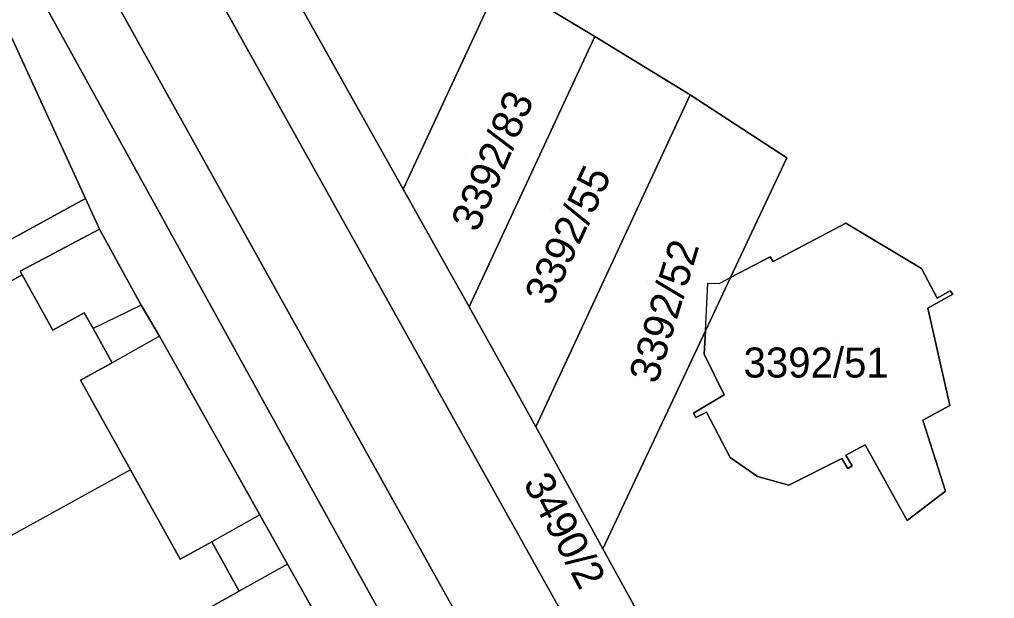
# Model space of a CAD drawing. Extents: x -262715 to -259381, y -1237238 to -1231182.
# Drawn here: x -261345.1 to -261280.2, y -1235521.3 to -1235482.8 of the extents above; entities that cross this region are included whole.
import ezdxf

# ---------------------------------------------------------------- set-up
doc = ezdxf.new("R2010")
doc.units = 0
for name, color, linetype in [('body_kn', 7, 'Continuous'), ('kladpar_druhypozemkov', 7, 'Continuous'), ('kladpar_hranice', 7, 'Continuous'), ('kladpar_parcelnecisla', 7, 'Continuous'), ('kladpar_plochy', 7, 'Continuous'), ('zappar_hrandruhpozemk', 7, 'Continuous')]:
    doc.layers.add(name, color=color, linetype=linetype)

msp = doc.modelspace()

# ---------------------------------------------------------------- linework, layer by layer
at = {"layer": 'body_kn'}
for p, q in [((-261306.8, -1235483.93), (-261306.8, -1235483.93)), ((-261306.8, -1235483.93), (-261306.8, -1235483.93)), ((-261300.47, -1235487.82), (-261300.47, -1235487.82)), ((-261300.47, -1235487.82), (-261300.47, -1235487.82)), ((-261294.03, -1235492.01), (-261294.03, -1235492.01)), ((-261319.57, -1235494.1), (-261319.57, -1235494.1)), ((-261319.57, -1235494.1), (-261319.57, -1235494.1)), ((-261340.71, -1235494.71), (-261340.71, -1235494.71)), ((-261339.78, -1235496.75), (-261339.78, -1235496.75)), ((-261339.78, -1235496.75), (-261339.78, -1235496.75)), ((-261290.1, -1235496.36), (-261290.1, -1235496.36)), ((-261290.1, -1235496.36), (-261290.1, -1235496.36)), ((-261295.13, -1235498.6), (-261295.13, -1235498.6)), ((-261294.94, -1235498.9), (-261294.94, -1235498.9)), ((-261345.08, -1235499.54), (-261345.08, -1235499.54)), ((-261285.05, -1235499.38), (-261285.05, -1235499.38)), ((-261344.94, -1235499.8), (-261344.94, -1235499.8)), ((-261344.94, -1235499.8), (-261344.94, -1235499.8)), ((-261297.78, -1235499.98), (-261297.78, -1235499.98)), ((-261297.78, -1235499.98), (-261297.78, -1235499.98)), ((-261299.28, -1235500.35), (-261299.28, -1235500.35)), ((-261298.53, -1235500.37), (-261298.53, -1235500.37)), ((-261283.14, -1235500.86), (-261283.14, -1235500.86)), ((-261284.01, -1235501.34), (-261284.01, -1235501.34)), ((-261282.97, -1235501.08), (-261282.97, -1235501.08)), ((-261337.01, -1235501.81), (-261337.01, -1235501.81)), ((-261337.01, -1235501.81), (-261337.01, -1235501.81)), ((-261315.18, -1235501.93), (-261315.18, -1235501.93)), ((-261315.18, -1235501.93), (-261315.18, -1235501.93)), ((-261284.64, -1235502.02), (-261284.64, -1235502.02)), ((-261340.8, -1235502.32), (-261340.8, -1235502.32)), ((-261340.22, -1235503.37), (-261340.22, -1235503.37)), ((-261342.89, -1235503.48), (-261342.89, -1235503.48)), ((-261335.8, -1235503.87), (-261335.8, -1235503.87)), ((-261335.8, -1235503.87), (-261335.8, -1235503.87)), ((-261299.45, -1235503.53), (-261299.45, -1235503.53)), ((-261299.45, -1235503.53), (-261299.45, -1235503.53)), ((-261299.53, -1235505.07), (-261299.53, -1235505.07)), ((-261338.95, -1235505.64), (-261338.95, -1235505.64)), ((-261341.05, -1235506.8), (-261341.05, -1235506.8)), ((-261311.77, -1235508.02), (-261311.77, -1235508.02)), ((-261298.19, -1235507.78), (-261298.19, -1235507.78)), ((-261283.18, -1235508.48), (-261283.18, -1235508.48)), ((-261300.24, -1235509), (-261300.24, -1235509)), ((-261300.09, -1235509.28), (-261300.09, -1235509.28)), ((-261299.37, -1235508.94), (-261299.37, -1235508.94)), ((-261310.73, -1235509.91), (-261310.73, -1235509.91)), ((-261310.73, -1235509.91), (-261310.73, -1235509.91)), ((-261284.97, -1235509.46), (-261284.97, -1235509.46)), ((-261288.81, -1235511.11), (-261288.81, -1235511.11)), ((-261290.09, -1235511.8), (-261290.09, -1235511.8)), ((-261321.66, -1235512.26), (-261321.66, -1235512.26)), ((-261297.8, -1235511.95), (-261297.8, -1235511.95)), ((-261290.36, -1235512.01), (-261290.36, -1235512.01)), ((-261289.67, -1235512.51), (-261289.67, -1235512.51)), ((-261337.73, -1235512.76), (-261337.73, -1235512.76)), ((-261337.73, -1235512.76), (-261337.73, -1235512.76)), ((-261289.97, -1235512.67), (-261289.97, -1235512.67)), ((-261295.97, -1235513.22), (-261295.97, -1235513.22)), ((-261293.9, -1235513.78), (-261293.9, -1235513.78)), ((-261325.69, -1235513.96), (-261325.69, -1235513.96)), ((-261283.45, -1235514.18), (-261283.45, -1235514.18)), ((-261329.12, -1235515.77), (-261329.12, -1235515.77)), ((-261329.12, -1235515.77), (-261329.12, -1235515.77)), ((-261286.02, -1235516.14), (-261286.02, -1235516.14)), ((-261332.32, -1235517.55), (-261332.32, -1235517.55)), ((-261306.27, -1235518.03), (-261306.27, -1235518.03)), ((-261306.27, -1235518.03), (-261306.27, -1235518.03)), ((-261334.42, -1235518.72), (-261334.42, -1235518.72)), ((-261327.27, -1235519.05), (-261327.27, -1235519.05)), ((-261327.27, -1235519.05), (-261327.27, -1235519.05)), ((-261330.49, -1235520.84), (-261330.49, -1235520.84))]:
    msp.add_line(p, q, dxfattribs=at)
at = {"layer": 'kladpar_druhypozemkov'}
for p, q in [((-261315.44, -1235491.91), (-261315.44, -1235491.91)), ((-261309.72, -1235495.37), (-261309.72, -1235495.37)), ((-261303.3, -1235500.19), (-261303.3, -1235500.19)), ((-261290.85, -1235504.13), (-261290.85, -1235504.13)), ((-261311.92, -1235513.32), (-261311.92, -1235513.32))]:
    msp.add_line(p, q, dxfattribs=at)
at = {"layer": 'kladpar_hranice'}
for p, q in [((-261300.47, -1235487.82), (-261310.73, -1235509.91)), ((-261315.18, -1235501.93), (-261319.57, -1235494.1)), ((-261299.45, -1235503.53), (-261297.78, -1235499.98)), ((-261306.27, -1235518.03), (-261299.45, -1235503.53)), ((-261306.27, -1235518.03), (-261310.73, -1235509.91))]:
    msp.add_line(p, q, dxfattribs=at)
for points in [[(-261348.7, -1235700.98), (-261254.86, -1235648.43), (-261254.29, -1235649.03), (-261252.24, -1235646.28), (-261250.84, -1235642.82), (-261251.55, -1235638.37), (-261278.31, -1235590.06), (-261297.76, -1235555.37), (-261300.62, -1235557.17), (-261303.29, -1235552.52), (-261300.28, -1235550.68), (-261302.53, -1235546.52), (-261305.55, -1235548.27), (-261308.61, -1235542.94), (-261305.57, -1235541.1), (-261321.66, -1235512.26), (-261351.08, -1235459.4), (-261354.39, -1235456.61), (-261358.31, -1235454.86), (-261362.69, -1235454.33), (-261368.97, -1235455.57), (-261351.54, -1235445.98)], [(-261358.31, -1235454.86), (-261354.39, -1235456.61), (-261351.08, -1235459.4), (-261321.66, -1235512.26), (-261305.57, -1235541.1), (-261308.61, -1235542.94), (-261305.55, -1235548.27), (-261302.53, -1235546.52), (-261300.28, -1235550.68), (-261303.29, -1235552.52), (-261300.62, -1235557.17), (-261297.76, -1235555.37), (-261278.31, -1235590.06), (-261251.55, -1235638.37), (-261250.84, -1235642.82), (-261252.24, -1235646.28), (-261282.88, -1235591.22), (-261325.69, -1235513.96), (-261358.31, -1235454.86)], [(-261358.31, -1235454.86), (-261325.69, -1235513.96), (-261282.88, -1235591.22), (-261252.24, -1235646.28), (-261254.29, -1235649.03), (-261254.86, -1235648.43), (-261348.7, -1235700.98)], [(-261358.05, -1235462.55), (-261351.02, -1235474.77), (-261349.71, -1235477.04), (-261346.15, -1235483.23), (-261345.55, -1235484.18), (-261340.71, -1235494.71), (-261363.67, -1235507.27), (-261365.35, -1235504.84), (-261366.14, -1235503.46), (-261370.62, -1235496.52), (-261366.09, -1235493.76)], [(-261319.57, -1235494.1), (-261328.7, -1235477.82), (-261285.56, -1235475.3)], [(-261328.7, -1235477.82), (-261319.57, -1235494.1), (-261315.18, -1235501.93), (-261311.77, -1235508.02), (-261310.73, -1235509.91), (-261306.27, -1235518.03), (-261299.14, -1235531), (-261302.29, -1235534.31), (-261333.04, -1235479.2), (-261328.7, -1235477.82)], [(-261333.04, -1235479.2), (-261302.29, -1235534.31), (-261299.79, -1235536.41), (-261296.24, -1235536.01), (-261293.09, -1235541.55), (-261295.24, -1235544.28), (-261294.94, -1235547.45), (-261261.95, -1235606.65), (-261259.21, -1235608.94), (-261255.82, -1235608.45), (-261252.75, -1235613.83), (-261254.78, -1235617), (-261254.29, -1235620.3), (-261242.62, -1235641.42), (-261240.57, -1235643.03), (-261236.6, -1235641.21), (-261234.24, -1235644.77), (-261240.08, -1235647.87), (-261244.44, -1235650.18), (-261254.11, -1235655.31), (-261271.74, -1235664.65), (-261270.81, -1235669.39), (-261320.5, -1235697.56), (-261344.58, -1235711.11)], [(-261319.57, -1235494.1), (-261313.08, -1235480.15), (-261306.8, -1235483.93), (-261315.18, -1235501.93)], [(-261306.8, -1235483.93), (-261313.08, -1235480.15), (-261319.57, -1235494.1)], [(-261315.18, -1235501.93), (-261306.8, -1235483.93), (-261300.47, -1235487.82)], [(-261297.78, -1235499.98), (-261294.03, -1235492.01), (-261300.47, -1235487.82), (-261306.8, -1235483.93)], [(-261286.4, -1235592.51), (-261292.99, -1235580.62), (-261294.48, -1235577.86), (-261298.97, -1235569.81), (-261300.76, -1235566.59), (-261307.53, -1235554.45), (-261309.17, -1235552.15), (-261313.44, -1235544.26), (-261314.56, -1235542.02), (-261321.73, -1235528.92), (-261323.55, -1235525.69), (-261327.27, -1235519.05), (-261329.12, -1235515.77), (-261335.8, -1235503.87), (-261337.01, -1235501.81), (-261339.78, -1235496.75), (-261340.71, -1235494.71), (-261345.55, -1235484.18)], [(-261310.73, -1235509.91), (-261300.47, -1235487.82), (-261294.03, -1235492.01), (-261297.78, -1235499.98), (-261299.45, -1235503.53), (-261306.27, -1235518.03)], [(-261363.67, -1235507.27), (-261340.71, -1235494.71), (-261339.78, -1235496.75), (-261345.08, -1235499.54), (-261344.94, -1235499.8), (-261355.99, -1235505.94)], [(-261332.59, -1235522.01), (-261330.49, -1235520.84), (-261332.32, -1235517.55), (-261334.42, -1235518.72), (-261337.73, -1235512.76), (-261341.05, -1235506.8), (-261338.95, -1235505.64), (-261340.22, -1235503.37), (-261340.8, -1235502.32), (-261342.89, -1235503.48), (-261344.94, -1235499.8), (-261345.08, -1235499.54), (-261339.78, -1235496.75)], [(-261339.78, -1235496.75), (-261337.01, -1235501.81), (-261335.8, -1235503.87), (-261329.12, -1235515.77), (-261327.27, -1235519.05), (-261323.55, -1235525.69), (-261321.73, -1235528.92), (-261314.56, -1235542.02), (-261313.44, -1235544.26), (-261309.17, -1235552.15), (-261307.53, -1235554.45), (-261300.76, -1235566.59), (-261298.97, -1235569.81), (-261294.48, -1235577.86), (-261292.99, -1235580.62), (-261286.4, -1235592.51)], [(-261290.1, -1235496.36), (-261285.05, -1235499.38), (-261284.01, -1235501.34), (-261283.14, -1235500.86), (-261282.97, -1235501.08), (-261284.64, -1235502.02), (-261283.18, -1235508.48), (-261284.97, -1235509.46), (-261283.45, -1235514.18), (-261286.02, -1235516.14), (-261288.81, -1235511.11), (-261290.09, -1235511.8), (-261289.67, -1235512.51), (-261289.97, -1235512.67), (-261290.36, -1235512.01), (-261293.9, -1235513.78), (-261295.97, -1235513.22), (-261297.8, -1235511.95), (-261299.37, -1235508.94), (-261300.09, -1235509.28), (-261300.24, -1235509), (-261298.19, -1235507.78), (-261299.53, -1235505.07), (-261299.45, -1235503.53)], [(-261299.45, -1235503.53), (-261299.53, -1235505.07), (-261298.19, -1235507.78), (-261300.24, -1235509), (-261300.09, -1235509.28), (-261299.37, -1235508.94), (-261297.8, -1235511.95), (-261295.97, -1235513.22), (-261293.9, -1235513.78), (-261290.36, -1235512.01), (-261289.97, -1235512.67), (-261289.67, -1235512.51), (-261290.09, -1235511.8), (-261288.81, -1235511.11), (-261286.02, -1235516.14), (-261283.45, -1235514.18), (-261284.97, -1235509.46), (-261283.18, -1235508.48), (-261284.64, -1235502.02), (-261282.97, -1235501.08), (-261283.14, -1235500.86), (-261284.01, -1235501.34), (-261285.05, -1235499.38), (-261290.1, -1235496.36), (-261294.94, -1235498.9), (-261295.13, -1235498.6), (-261297.78, -1235499.98)], [(-261297.78, -1235499.98), (-261295.13, -1235498.6), (-261294.94, -1235498.9), (-261290.1, -1235496.36)], [(-261355.99, -1235505.94), (-261344.94, -1235499.8)], [(-261344.94, -1235499.8), (-261342.89, -1235503.48), (-261340.8, -1235502.32), (-261340.22, -1235503.37), (-261338.95, -1235505.64), (-261341.05, -1235506.8), (-261337.73, -1235512.76), (-261334.42, -1235518.72), (-261332.32, -1235517.55), (-261330.49, -1235520.84), (-261332.59, -1235522.01)], [(-261310.73, -1235509.91), (-261311.77, -1235508.02), (-261315.18, -1235501.93)], [(-261284.04, -1235557.68), (-261290.26, -1235546.58), (-261293.09, -1235541.55), (-261296.24, -1235536.01), (-261299.14, -1235531), (-261306.27, -1235518.03)]]:
    msp.add_lwpolyline(points, dxfattribs=at)
at = {"layer": 'kladpar_plochy'}
for p, q in [((-261345.55, -1235484.18), (-261340.71, -1235494.71)), ((-261340.71, -1235494.71), (-261363.67, -1235507.27))]:
    msp.add_line(p, q, dxfattribs=at)
for points in [[(-261358.31, -1235454.86), (-261354.39, -1235456.61), (-261351.08, -1235459.4), (-261321.66, -1235512.26), (-261305.57, -1235541.1), (-261308.61, -1235542.94), (-261305.55, -1235548.27), (-261302.53, -1235546.52), (-261300.28, -1235550.68), (-261303.29, -1235552.52), (-261300.62, -1235557.17), (-261297.76, -1235555.37), (-261278.31, -1235590.06), (-261251.55, -1235638.37), (-261250.84, -1235642.82), (-261252.24, -1235646.28), (-261282.88, -1235591.22), (-261325.69, -1235513.96)], [(-261328.7, -1235477.82), (-261319.57, -1235494.1), (-261315.18, -1235501.93), (-261311.77, -1235508.02), (-261310.73, -1235509.91), (-261306.27, -1235518.03), (-261299.14, -1235531), (-261302.29, -1235534.31), (-261333.04, -1235479.2)], [(-261319.57, -1235494.1), (-261313.08, -1235480.15), (-261306.8, -1235483.93), (-261315.18, -1235501.93)], [(-261315.18, -1235501.93), (-261306.8, -1235483.93), (-261300.47, -1235487.82), (-261310.73, -1235509.91), (-261311.77, -1235508.02)], [(-261310.73, -1235509.91), (-261300.47, -1235487.82), (-261294.03, -1235492.01), (-261297.78, -1235499.98), (-261299.45, -1235503.53), (-261306.27, -1235518.03)], [(-261290.1, -1235496.36), (-261285.05, -1235499.38), (-261284.01, -1235501.34), (-261283.14, -1235500.86), (-261282.97, -1235501.08), (-261284.64, -1235502.02), (-261283.18, -1235508.48), (-261284.97, -1235509.46), (-261283.45, -1235514.18), (-261286.02, -1235516.14), (-261288.81, -1235511.11), (-261290.09, -1235511.8), (-261289.67, -1235512.51), (-261289.97, -1235512.67), (-261290.36, -1235512.01), (-261293.9, -1235513.78), (-261295.97, -1235513.22), (-261297.8, -1235511.95), (-261299.37, -1235508.94), (-261300.09, -1235509.28), (-261300.24, -1235509), (-261298.19, -1235507.78), (-261299.53, -1235505.07), (-261299.45, -1235503.53), (-261297.78, -1235499.98), (-261295.13, -1235498.6), (-261294.94, -1235498.9)]]:
    msp.add_lwpolyline(points, close=True, dxfattribs=at)
for points in [[(-261358.31, -1235454.86), (-261325.69, -1235513.96), (-261282.88, -1235591.22), (-261252.24, -1235646.28), (-261254.29, -1235649.03), (-261254.86, -1235648.43), (-261348.7, -1235700.98)], [(-261348.7, -1235700.98), (-261254.86, -1235648.43), (-261254.29, -1235649.03), (-261252.24, -1235646.28), (-261250.84, -1235642.82), (-261251.55, -1235638.37), (-261278.31, -1235590.06), (-261297.76, -1235555.37), (-261300.62, -1235557.17), (-261303.29, -1235552.52), (-261300.28, -1235550.68), (-261302.53, -1235546.52), (-261305.55, -1235548.27), (-261308.61, -1235542.94), (-261305.57, -1235541.1), (-261321.66, -1235512.26), (-261351.08, -1235459.4)], [(-261299.14, -1235531), (-261306.27, -1235518.03), (-261299.45, -1235503.53), (-261299.53, -1235505.07), (-261298.19, -1235507.78), (-261300.24, -1235509), (-261300.09, -1235509.28), (-261299.37, -1235508.94), (-261297.8, -1235511.95), (-261295.97, -1235513.22), (-261293.9, -1235513.78), (-261290.36, -1235512.01), (-261289.97, -1235512.67), (-261289.67, -1235512.51), (-261290.09, -1235511.8), (-261288.81, -1235511.11), (-261286.02, -1235516.14), (-261283.45, -1235514.18), (-261284.97, -1235509.46), (-261283.18, -1235508.48), (-261284.64, -1235502.02), (-261282.97, -1235501.08), (-261283.14, -1235500.86), (-261284.01, -1235501.34), (-261285.05, -1235499.38), (-261290.1, -1235496.36), (-261294.94, -1235498.9), (-261295.13, -1235498.6), (-261297.78, -1235499.98), (-261294.03, -1235492.01), (-261300.47, -1235487.82), (-261306.8, -1235483.93), (-261313.08, -1235480.15), (-261319.57, -1235494.1), (-261328.7, -1235477.82)], [(-261333.04, -1235479.2), (-261302.29, -1235534.31), (-261299.79, -1235536.41), (-261296.24, -1235536.01), (-261293.09, -1235541.55), (-261295.24, -1235544.28), (-261294.94, -1235547.45), (-261261.95, -1235606.65), (-261259.21, -1235608.94), (-261255.82, -1235608.45), (-261252.75, -1235613.83), (-261254.78, -1235617), (-261254.29, -1235620.3), (-261242.62, -1235641.42), (-261240.57, -1235643.03), (-261236.6, -1235641.21), (-261234.24, -1235644.77), (-261240.08, -1235647.87), (-261244.44, -1235650.18), (-261254.11, -1235655.31), (-261271.74, -1235664.65), (-261270.81, -1235669.39), (-261320.5, -1235697.56), (-261344.58, -1235711.11)], [(-261286.4, -1235592.51), (-261292.99, -1235580.62), (-261294.48, -1235577.86), (-261298.97, -1235569.81), (-261300.76, -1235566.59), (-261307.53, -1235554.45), (-261309.17, -1235552.15), (-261313.44, -1235544.26), (-261314.56, -1235542.02), (-261321.73, -1235528.92), (-261323.55, -1235525.69), (-261327.27, -1235519.05), (-261329.12, -1235515.77), (-261335.8, -1235503.87), (-261337.01, -1235501.81), (-261339.78, -1235496.75), (-261340.71, -1235494.71), (-261345.55, -1235484.18)], [(-261363.67, -1235507.27), (-261340.71, -1235494.71), (-261339.78, -1235496.75), (-261345.08, -1235499.54), (-261344.94, -1235499.8), (-261355.99, -1235505.94)], [(-261332.59, -1235522.01), (-261330.49, -1235520.84), (-261332.32, -1235517.55), (-261334.42, -1235518.72), (-261337.73, -1235512.76), (-261341.05, -1235506.8), (-261338.95, -1235505.64), (-261340.22, -1235503.37), (-261340.8, -1235502.32), (-261342.89, -1235503.48), (-261344.94, -1235499.8), (-261345.08, -1235499.54), (-261339.78, -1235496.75), (-261337.01, -1235501.81), (-261335.8, -1235503.87), (-261329.12, -1235515.77), (-261327.27, -1235519.05), (-261323.55, -1235525.69)], [(-261355.99, -1235505.94), (-261344.94, -1235499.8), (-261342.89, -1235503.48), (-261340.8, -1235502.32), (-261340.22, -1235503.37), (-261338.95, -1235505.64), (-261341.05, -1235506.8), (-261337.73, -1235512.76), (-261334.42, -1235518.72), (-261332.32, -1235517.55), (-261330.49, -1235520.84), (-261332.59, -1235522.01)]]:
    msp.add_lwpolyline(points, dxfattribs=at)
at = {"layer": 'zappar_hrandruhpozemk'}
for p, q in [((-261299.45, -1235503.53), (-261299.28, -1235500.35)), ((-261337.01, -1235501.81), (-261340.22, -1235503.37)), ((-261335.8, -1235503.87), (-261338.95, -1235505.64)), ((-261337.73, -1235512.76), (-261348.8, -1235518.88)), ((-261329.12, -1235515.77), (-261332.32, -1235517.55)), ((-261327.27, -1235519.05), (-261330.49, -1235520.84))]:
    msp.add_line(p, q, dxfattribs=at)
msp.add_lwpolyline([(-261299.28, -1235500.35), (-261298.53, -1235500.37), (-261297.78, -1235499.98)], dxfattribs=at)

# ---------------------------------------------------------------- texts
at = {"layer": 'kladpar_parcelnecisla'}
for s, rotation, p in [('3392/83', 67, (-261314.608, -1235497.033)), ('3392/55', 65, (-261309.756, -1235501.927)), ('3392/52', 73, (-261302.665, -1235507.12)), ('3490/2', 298, (-261311.613, -1235513.643))]:
    msp.add_text(s, height=2, rotation=rotation, dxfattribs=at).set_placement(p)
msp.add_text('3392/51', height=2, dxfattribs=at).set_placement((-261296.908, -1235506.63))

doc.saveas('drawing.dxf')
